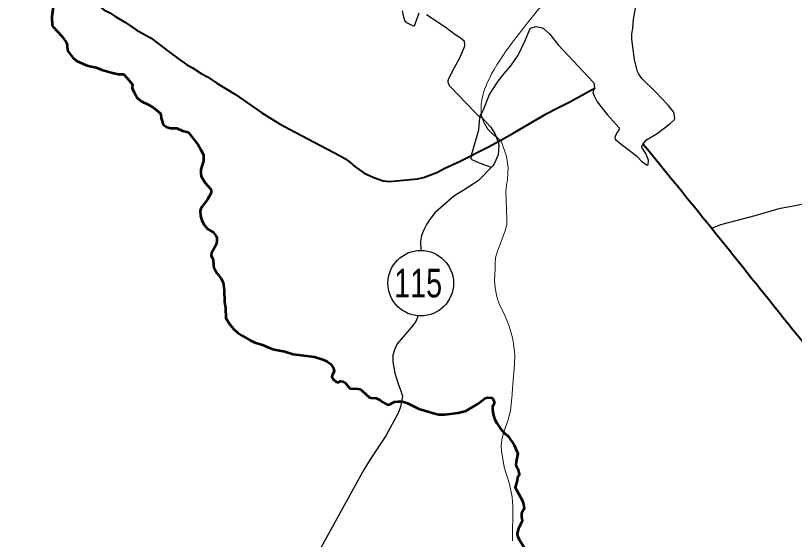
# Model space of a CAD drawing. Extents: x 553962 to 842807, y 8883888 to 9032388.
# Drawn here: x 753867 to 763398, y 8952179 to 8958594 of the extents above; entities that cross this region are included whole.
import ezdxf
from ezdxf.enums import TextEntityAlignment as Align

# ---------------------------------------------------------------- set-up
doc = ezdxf.new("R2010")
doc.units = 0
doc.header["$LTSCALE"] = 200
for name, color, linetype, lineweight in [('12', 7, 'Continuous', 25), ('14', 7, 'Continuous', 13), ('21', 7, 'Continuous', 25), ('24', 7, 'Continuous', 25), ('48', 7, 'Continuous', 25)]:
    doc.layers.add(name, color=color, linetype=linetype, lineweight=lineweight)

msp = doc.modelspace()

# ---------------------------------------------------------------- linework, layer by layer
at = {"layer": '12', "lineweight": 40}
for points in [[(753866.8, 8959388.1), (754029.7, 8959255.4), (754273.1, 8959074.6), (754315.3, 8959050.4), (754424.8, 8958977.4), (754499, 8958935.4), (754521.9, 8958913.6), (754830.4, 8958745.4), (754896.1, 8958704.8), (754948.1, 8958666.3), (755022.1, 8958627.1), (755080.2, 8958588.1), (755212.9, 8958510.5), (755342.6, 8958419.2), (755526.8, 8958316.3), (755751.2, 8958147.5)], [(755751.2, 8958147.5), (755862.2, 8958064), (755958, 8957996.2), (756032.6, 8957954.2), (756137.7, 8957884), (756214, 8957842.6), (756328.1, 8957767.5), (756559.2, 8957627.5), (756879.8, 8957401.3), (757104, 8957264.6), (757287.1, 8957167.7), (757840.4, 8956875)], [(759805, 8957070.3), (759963.8, 8957157.4), (760368.2, 8957393.4), (760487, 8957457.4), (760649.4, 8957537.9), (760959, 8957710.3)], [(757840.4, 8956875), (757898, 8956844.5), (757957.3, 8956800.7), (758017.3, 8956746), (758132.8, 8956665.6), (758252.6, 8956612), (758364.7, 8956572), (758441.3, 8956562.7), (758786.4, 8956593.9), (758858.3, 8956611.9), (759022.3, 8956672.3), (759120.5, 8956724.4), (759308, 8956809.8), (759644.5, 8956982.5), (759805, 8957070.3)]]:
    msp.add_lwpolyline(points, dxfattribs=at)
at = {"layer": '12'}
for points in [[(759689.9, 8956732.7), (759543.3, 8956787), (759453.4, 8956827.9), (759441.1, 8956839.4), (759450.5, 8956898), (759538.2, 8957195.8), (759549.6, 8957346.3), (759553.3, 8957357.9), (759571, 8957344.3), (759680.6, 8957229.9), (759737, 8957142.1), (759777.6, 8957031.5), (759780.6, 8957004.8), (759774.7, 8956889.8), (759729.9, 8956785.1), (759706.9, 8956753.4), (759526.3, 8956568.6), (759344.8, 8956450.4), (759284.8, 8956417.4), (759226.1, 8956377.1), (758999, 8956178.4), (758931.1, 8956094.6), (758894, 8956037.2), (758861.3, 8955972.4), (758835.9, 8955899.8), (758821.1, 8955826.8), (758825.4, 8955718.1)], [(764071.8, 8956426.7), (763971, 8956395.5), (763720.5, 8956331.2), (763648.1, 8956319.8), (763449.9, 8956272.7), (763209, 8956229.3), (762911.9, 8956140.7), (762698.3, 8956084.6)], [(762698.3, 8956084.6), (762494.3, 8956031.1), (762382.1, 8955988.1)], [(758795.3, 8954919.8), (758763.7, 8954849.6), (758709.9, 8954774.5), (758538.4, 8954573), (758503, 8954502.6), (758484, 8954433.8), (758484.1, 8954352.4), (758508.3, 8954214.7), (758549.7, 8954085.3), (758582.8, 8954000), (758600.3, 8953935.2), (758599.5, 8953906.9), (758576.1, 8953802), (758547.2, 8953725.3), (758396.4, 8953446.5), (758226.2, 8953190.3), (758132.7, 8953038)], [(758132.7, 8953038), (757580.3, 8952039.8), (757484.9, 8951743.2), (757384.6, 8951334.8)]]:
    msp.add_lwpolyline(points, dxfattribs=at)
at = {"layer": '12', "lineweight": 40}
msp.add_spline([(761549.2, 8957020.4), (762383.1, 8955993.9), (763257, 8954902.9), (764214.4, 8953717.3), (766168.2, 8951324.4), (767086.6, 8950171.6), (770317.8, 8946184.2), (771971, 8944146), (773006.3, 8942876.2), (773223.4, 8942642.3), (773373.7, 8942274.8), (774008.3, 8940921.5), (774359, 8940136.3), (774475.8, 8939919.1), (774642.8, 8939785.5), (774893.3, 8939668.5), (775511.2, 8939484.7), (775928.6, 8939267.5), (776078.9, 8939184), (776379.5, 8938916.7), (776680.1, 8938749.6), (776830.4, 8938582.6), (777398.1, 8938348.7), (777899.1, 8938231.7), (778550.4, 8938482.3), (779134.8, 8938866.6), (779452.1, 8939250.8), (779569, 8939384.5), (779685.9, 8939351.1), (779852.9, 8939217.4), (780086.7, 8939217.4), (780604.3, 8939451.3), (781055.2, 8939618.4), (781439.3, 8939618.4), (781823.3, 8939518.1), (782090.5, 8939401.2), (782290.9, 8939367.8), (782524.7, 8939518.1), (782858.7, 8939618.4), (783192.6, 8939651.8), (783509.9, 8939818.9), (783910.7, 8940119.6), (784278.1, 8940336.8), (784625.2, 8940434.5)], degree=3, dxfattribs=at)
at = {"layer": '14'}
msp.add_lwpolyline([(759805, 8957070.3), (759809.7, 8957060.9), (759876.2, 8956866.7), (759896, 8956733.5), (759886, 8956587.7), (759873.4, 8956514.6), (759867.3, 8956445.9), (759879.8, 8956106.2), (759877.3, 8956037.4), (759858.6, 8955956.3), (759761.5, 8955697.4), (759741.8, 8955628.8), (759734.4, 8955555.9), (759735.8, 8955487.2), (759729.9, 8955349.5), (759736.2, 8955258.9), (759747.1, 8955195), (759765.6, 8955122.1), (759788.1, 8955057.4), (759856.1, 8954919.7), (759906.8, 8954790.2), (759947.4, 8954648.7), (759961.4, 8954575.8), (759976.4, 8954438.3), (759973.9, 8954322.7), (759947.5, 8954029.8), (759946, 8953952.7), (759923.2, 8953754.8), (759889.6, 8953629.9), (759834.2, 8953471.3), (759819.5, 8953402.5), (759811.3, 8953325.1), (759812.4, 8953265), (759848.2, 8953062.8), (759909.9, 8952856.4), (759942.4, 8952701.7), (759952.9, 8952580.2), (759946.5, 8952160.2)], dxfattribs=at)
msp.add_spline([(761326.7, 8960433.8), (760878.8, 8959550), (760374.9, 8958805.9), (759682, 8957166.3), (759809.7, 8957060.9)], degree=3, dxfattribs=at)
at = {"layer": '21'}
for points in [[(761699.8, 8957660.8), (761534.4, 8957820.5), (761494.3, 8957876.1), (761476.7, 8957908.7), (761441.7, 8958050.3), (761410.2, 8958307.4), (761410.3, 8958367.7), (761421.6, 8958439.5), (761428.9, 8958549.5), (761460.2, 8958729)], [(758597.7, 8958651.4), (758608.3, 8958591.8), (758630.7, 8958530.3), (758658.3, 8958506.6), (758722.6, 8958472.6), (758739.5, 8958467.4), (758749.1, 8958469.2), (758804.9, 8958627.7)], [(758895.1, 8958607.2), (759137.6, 8958446.3), (759240.8, 8958367.8), (759305.9, 8958326.1), (759355.4, 8958284.4), (759361.1, 8958229.7), (759356.1, 8958207.5), (759296.4, 8958064.8), (759214.4, 8957916.7), (759160.7, 8957806.5), (759158.7, 8957795.2)], [(759588.1, 8957430.5), (759665.6, 8957627.1), (759774.1, 8957789.3), (759851, 8957889.6), (759926.4, 8957977.2), (760019.3, 8958109.5), (760103.6, 8958290.5), (760163.1, 8958434.3), (760177, 8958444.1), (760236, 8958459.9), (760236, 8958459.9), (760311.5, 8958445.7), (760328.1, 8958437.3), (760399.4, 8958368.9), (760505.5, 8958234.5), (760941.1, 8957774.4), (760949.2, 8957754.5), (760953.1, 8957699.6), (760934.3, 8957666.8), (760932.5, 8957654.1), (760946.9, 8957611.2), (760983.8, 8957536.8), (761107.8, 8957384.2), (761255, 8957220.4), (761250.7, 8957192.7), (761230.3, 8957168.3), (761203.2, 8957115.4), (761200.8, 8957095.3), (761208, 8957075.8), (761277.5, 8957017.6), (761412.8, 8956919.4), (761466, 8956875.3), (761523.6, 8956817.2), (761588.2, 8956767.8), (761600.9, 8956762.8), (761607.8, 8956766.9), (761610.8, 8956824.1), (761578.4, 8956906.9), (761533.3, 8956976.3), (761532.5, 8956989.4), (761545, 8957020.8), (761589.6, 8957073.6), (761719.9, 8957149.7), (761874.4, 8957269.1), (761925.5, 8957315.7), (761936.7, 8957332.9), (761927.8, 8957389.9), (761916.5, 8957416.7), (761854.4, 8957499), (761699.8, 8957660.8)], [(759158.7, 8957795.2), (759156.5, 8957782.8), (759174.7, 8957739.3), (759187.4, 8957722), (759486.6, 8957410.7), (759541.3, 8957360.2), (759547, 8957358.6), (759554, 8957364.5), (759569.1, 8957391.3), (759588.1, 8957430.5)]]:
    msp.add_lwpolyline(points, dxfattribs=at)
at = {"layer": '24', "lineweight": 53}
for points in [[(754328.4, 8958699.2), (754310.7, 8958580.2), (754315.6, 8958473.5), (754326.5, 8958456.4), (754433.4, 8958343.3), (754486.5, 8958269.1), (754495.6, 8958248.3), (754500.9, 8958184.1), (754506.9, 8958158.4), (754569.5, 8958079.4), (754610.9, 8958038.6)], [(754610.9, 8958038.6), (754610.9, 8958038.6), (754731.2, 8957987.7), (754791.1, 8957970), (754854.6, 8957958.1), (754922.6, 8957930.3), (755038.2, 8957895.5), (755123.8, 8957875.9), (755185.9, 8957875.1)], [(755185.9, 8957875.1), (755238.8, 8957821.3), (755295.4, 8957755.3), (755298.8, 8957744.7), (755293, 8957714.3), (755295, 8957700.2), (755316.4, 8957655.1), (755359, 8957583.6), (755405.6, 8957545), (755497.6, 8957501.2), (755563.5, 8957459.9), (755635.5, 8957398.1), (755644, 8957381.6), (755650.3, 8957338.2), (755674.1, 8957259.6), (755682.8, 8957247.8), (755709.3, 8957231.1), (755761.1, 8957215.6), (755838.8, 8957216.3), (755909.4, 8957183.9), (755979.1, 8957165.2)], [(755979.1, 8957165.2), (756099.8, 8957011.9), (756133.3, 8956953.6), (756164.7, 8956883.8)], [(756164.7, 8956883.8), (756167.7, 8956814.9), (756135.2, 8956708.9), (756132.8, 8956661.9), (756136.2, 8956626.4), (756187.9, 8956545.8), (756252.7, 8956472.7), (756258.8, 8956454.4), (756261.3, 8956424.2), (756215.1, 8956340.9), (756146.2, 8956251.2), (756128.1, 8956221.2), (756124, 8956199.7), (756128.2, 8956143.1), (756146.9, 8956084.8), (756173.9, 8956031), (756217.2, 8955981.5), (756283.3, 8955940.1), (756321.8, 8955893.7), (756329.4, 8955877.8), (756331.8, 8955847), (756324.5, 8955795.2), (756263.6, 8955684.9), (756259.8, 8955654.5), (756286.7, 8955604.2), (756288.2, 8955533), (756292.5, 8955510.1), (756334.1, 8955437.5), (756380.4, 8955379.2), (756407.6, 8955324), (756421.1, 8955229.4), (756423.2, 8955087.5), (756434.1, 8955015.4), (756438.6, 8954889.2), (756493.2, 8954806.4), (756538.7, 8954753.6), (756587.5, 8954711), (756633.8, 8954677.4), (756743.5, 8954615), (756793.6, 8954592.1), (756890.4, 8954560.2), (756980.7, 8954519.9), (757031, 8954506.2), (757164, 8954481.5), (757264.8, 8954446.9), (757524.6, 8954416.7), (757626.7, 8954382.9), (757679.9, 8954358.9), (757723, 8954324.3), (757758.4, 8954274.9), (757765.6, 8954237.9), (757739.5, 8954184.8), (757736.2, 8954171.3), (757757.5, 8954135.5), (757791.8, 8954108), (757806.3, 8954104.2), (757824.5, 8954106), (757844.9, 8954115.1), (757869, 8954113.3), (757902.6, 8954091.2), (757943.8, 8954043.1), (757966.1, 8954024.2), (758029.9, 8954025.6), (758085, 8954017.8), (758101.3, 8954008.5)], [(758101.3, 8954008.5), (758106.9, 8953999.7), (758199.7, 8953917.6), (758218.4, 8953912.5), (758277.7, 8953907), (758325.5, 8953888.4), (758361.3, 8953858.8), (758419, 8953828.6), (758444.5, 8953830.4), (758487.6, 8953856), (758504.7, 8953862.3), (758544.9, 8953868.4), (758596.1, 8953866.1), (758654.8, 8953849.9), (758801, 8953777.3), (759008.6, 8953716.3), (759048.5, 8953710.9), (759118.3, 8953710.2), (759284.1, 8953730.2), (759331.6, 8953739.6), (759379.3, 8953754.1), (759522.6, 8953839.4), (759613.7, 8953910.2), (759644.3, 8953919), (759693.9, 8953913.5), (759706.3, 8953902.4), (759724.5, 8953867.6), (759724, 8953840.1), (759705.2, 8953806.7), (759701.8, 8953791.3), (759706.6, 8953728), (759727, 8953657.3), (759757.2, 8953601.2), (759799.2, 8953541), (759851.7, 8953481.5), (759893.5, 8953445.3), (759965.3, 8953342.1)], [(759965.3, 8953342.1), (759970.4, 8953332.8), (760015.5, 8953230.4), (759993.3, 8953133.4), (759989.8, 8953090.2), (759995.2, 8953072.2), (760012.7, 8953041.9), (760030.5, 8952976.2), (760028.6, 8952967.7), (760010.5, 8952941.3), (760006.7, 8952900.2), (759980.5, 8952814.3), (760064.6, 8952661.4), (760083.7, 8952610.4), (760092.8, 8952563.5), (760088.5, 8952550.5), (760057.5, 8952502.3), (760057.1, 8952461.6), (760064.8, 8952411), (760063.1, 8952393.2), (760019.9, 8952313.4), (760004.7, 8952250.6), (760010.5, 8952223.1), (760028.2, 8952180.1), (760153.6, 8951982.2)]]:
    msp.add_lwpolyline(points, dxfattribs=at)
at = {"layer": '24'}
for points in [[(754328.4, 8958699.2), (754310.7, 8958580.2), (754315.6, 8958473.5), (754326.5, 8958456.4), (754433.4, 8958343.3), (754486.5, 8958269.1), (754495.6, 8958248.3), (754500.9, 8958184.1), (754506.9, 8958158.4), (754569.5, 8958079.4), (754610.9, 8958038.6)], [(754610.9, 8958038.6), (754610.9, 8958038.6), (754731.2, 8957987.7), (754791.1, 8957970), (754854.6, 8957958.1), (754922.6, 8957930.3), (755038.2, 8957895.5), (755123.8, 8957875.9), (755185.9, 8957875.1)], [(755185.9, 8957875.1), (755238.8, 8957821.3), (755295.4, 8957755.3), (755298.8, 8957744.7), (755293, 8957714.3), (755295, 8957700.2), (755316.4, 8957655.1), (755359, 8957583.6), (755405.6, 8957545), (755497.6, 8957501.2), (755563.5, 8957459.9), (755635.5, 8957398.1), (755644, 8957381.6), (755650.3, 8957338.2), (755674.1, 8957259.6), (755682.8, 8957247.8), (755709.3, 8957231.1), (755761.1, 8957215.6), (755838.8, 8957216.3), (755909.4, 8957183.9), (755979.1, 8957165.2)], [(755979.1, 8957165.2), (756099.8, 8957011.9), (756133.3, 8956953.6), (756164.7, 8956883.8)], [(756164.7, 8956883.8), (756167.7, 8956814.9), (756135.2, 8956708.9), (756132.8, 8956661.9), (756136.2, 8956626.4), (756187.9, 8956545.8), (756252.7, 8956472.7), (756258.8, 8956454.4), (756261.3, 8956424.2), (756215.1, 8956340.9), (756146.2, 8956251.2), (756128.1, 8956221.2), (756124, 8956199.7), (756128.2, 8956143.1), (756146.9, 8956084.8), (756173.9, 8956031), (756217.2, 8955981.5), (756283.3, 8955940.1), (756321.8, 8955893.7), (756329.4, 8955877.8), (756331.8, 8955847), (756324.5, 8955795.2), (756263.6, 8955684.9), (756259.8, 8955654.5), (756286.7, 8955604.2), (756288.2, 8955533), (756292.5, 8955510.1), (756334.1, 8955437.5), (756380.4, 8955379.2), (756407.6, 8955324), (756421.1, 8955229.4), (756423.2, 8955087.5), (756434.1, 8955015.4), (756438.6, 8954889.2), (756493.2, 8954806.4), (756538.7, 8954753.6), (756587.5, 8954711), (756633.8, 8954677.4), (756743.5, 8954615), (756793.6, 8954592.1), (756890.4, 8954560.2), (756980.7, 8954519.9), (757031, 8954506.2), (757164, 8954481.5), (757264.8, 8954446.9), (757524.6, 8954416.7), (757626.7, 8954382.9), (757679.9, 8954358.9), (757723, 8954324.3), (757758.4, 8954274.9), (757765.6, 8954237.9), (757739.5, 8954184.8), (757736.2, 8954171.3), (757757.5, 8954135.5), (757791.8, 8954108), (757806.3, 8954104.2), (757824.5, 8954106), (757844.9, 8954115.1), (757869, 8954113.3), (757902.6, 8954091.2), (757943.8, 8954043.1), (757966.1, 8954024.2), (758029.9, 8954025.6), (758085, 8954017.8), (758101.3, 8954008.5)], [(758101.3, 8954008.5), (758106.9, 8953999.7), (758199.7, 8953917.6), (758218.4, 8953912.5), (758277.7, 8953907), (758325.5, 8953888.4), (758361.3, 8953858.8), (758419, 8953828.6), (758444.5, 8953830.4), (758487.6, 8953856), (758504.7, 8953862.3), (758544.9, 8953868.4), (758596.1, 8953866.1), (758654.8, 8953849.9), (758801, 8953777.3), (759008.6, 8953716.3), (759048.5, 8953710.9), (759118.3, 8953710.2), (759284.1, 8953730.2), (759331.6, 8953739.6), (759379.3, 8953754.1), (759522.6, 8953839.4), (759613.7, 8953910.2), (759644.3, 8953919), (759693.9, 8953913.5), (759706.3, 8953902.4), (759724.5, 8953867.6), (759724, 8953840.1), (759705.2, 8953806.7), (759701.8, 8953791.3), (759706.6, 8953728), (759727, 8953657.3), (759757.2, 8953601.2), (759799.2, 8953541), (759851.7, 8953481.5), (759893.5, 8953445.3), (759965.3, 8953342.1)], [(759965.3, 8953342.1), (759970.4, 8953332.8), (760015.5, 8953230.4), (759993.3, 8953133.4), (759989.8, 8953090.2), (759995.2, 8953072.2), (760012.7, 8953041.9), (760030.5, 8952976.2), (760028.6, 8952967.7), (760010.5, 8952941.3), (760006.7, 8952900.2), (759980.5, 8952814.3), (760064.6, 8952661.4), (760083.7, 8952610.4), (760092.8, 8952563.5), (760088.5, 8952550.5), (760057.5, 8952502.3), (760057.1, 8952461.6), (760064.8, 8952411), (760063.1, 8952393.2), (760019.9, 8952313.4), (760004.7, 8952250.6), (760010.5, 8952223.1), (760028.2, 8952180.1), (760153.6, 8951982.2)]]:
    msp.add_lwpolyline(points, dxfattribs=at)
at = {"layer": '48'}
msp.add_circle((758825.5, 8955317.1), 401.3, dxfattribs=at)

# ---------------------------------------------------------------- texts
at = {"layer": '48', "width": 0.75}
msp.add_text('115', height=350, dxfattribs=at).set_placement((758793.9, 8955143.8), align=Align.CENTER)

doc.saveas('drawing.dxf')
